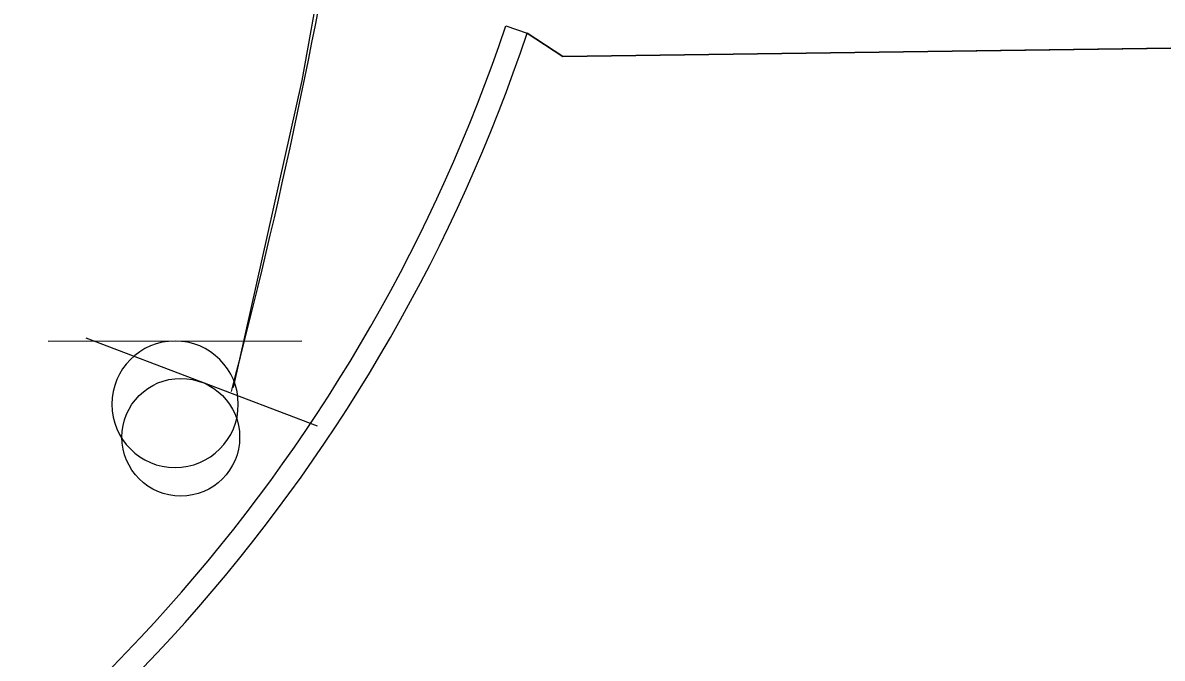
# Model space of a CAD drawing. Extents: x 2145380 to 2157287, y 139568 to 149130.
# Drawn here: x 2152988.16 to 2153021.82, y 142740.66 to 142759.43 of the extents above; entities that cross this region are included whole.
import ezdxf

# ---------------------------------------------------------------- set-up
doc = ezdxf.new("R2010")
doc.units = 0
for name, color, linetype in [('Default', 7, 'Continuous'), ('PR_PREVIOUSLY CONSTRUCTED', 7, 'Continuous'), ('TOPO_Asphalt', 7, 'Continuous'), ('TOPO_Guardrail', 7, 'Continuous'), ('TOPO_Sign', 7, 'Continuous')]:
    doc.layers.add(name, color=color, linetype=linetype)

# ---------------------------------------------------------------- blocks, each defined once
blk = doc.blocks.new('EXSIGN')
at = {"layer": 'Default'}
blk.add_line((9.295, 4.421), (-9.295, 4.421), dxfattribs=at)
blk.add_circle((0, 0), 4.417, dxfattribs=at)

msp = doc.modelspace()

# ---------------------------------------------------------------- linework, layer by layer
at = {"layer": 'PR_PREVIOUSLY CONSTRUCTED'}
msp.add_line((2153002.432, 142759.338), (2153003.064, 142759.126), dxfattribs=at)
msp.add_lwpolyline([(2153075.257, 142759.41), (2153004.119, 142758.436), (2153003.064, 142759.126)], dxfattribs=at)
for centre, radius, start, end in [((2152550.597, 141635.98), 1145.916, 60.409832, 90.409832), ((2152955.656, 142775.02), 50.001, 251.3711, 341.4659), ((2152955.656, 142775.02), 49.334, 251.3711, 341.4659)]:
    msp.add_arc(centre, radius, start, end, dxfattribs=at)
at = {"layer": 'TOPO_Asphalt'}
msp.add_lwpolyline([(2153003.064, 142759.126), (2153004.119, 142758.436), (2153074.591, 142759.401)], dxfattribs=at)
at = {"layer": 'TOPO_Guardrail'}
msp.add_lwpolyline([(2152994.385, 142748.661), (2152996.421, 142757.725), (2152998.065, 142766.868), (2152999.314, 142776.074), (2153000.165, 142785.325), (2153000.618, 142794.603), (2153000.695, 142799.332)], dxfattribs=at)
msp.add_arc((2152828.862, 142792.202), 171.127, 345.21686, 356.54907, dxfattribs=at)
at = {"layer": 'TOPO_Sign'}
for points in [[(2152988.912, 142750.03), (2152996.405, 142750.037)], [(2152992.662, 142750.029), (2152992.662, 142750.029)], [(2152990.794, 142748.162), (2152990.794, 142748.162)], [(2152994.529, 142748.162), (2152994.529, 142748.162)], [(2152992.662, 142746.294), (2152992.662, 142746.294)]]:
    msp.add_lwpolyline(points, dxfattribs=at)
for start, end in [(90, 180), (360, 90), (180, 270), (270, 0)]:
    msp.add_arc((2152992.662, 142748.162), 1.868, start, end, dxfattribs=at)

# ---------------------------------------------------------------- block references
at = {"layer": 'TOPO_Sign', "xscale": 0.39370000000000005, "yscale": 0.3937, "rotation": -20.86087266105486}
msp.add_blockref('EXSIGN', (2152992.831, 142747.188), dxfattribs=at)

doc.saveas('drawing.dxf')
